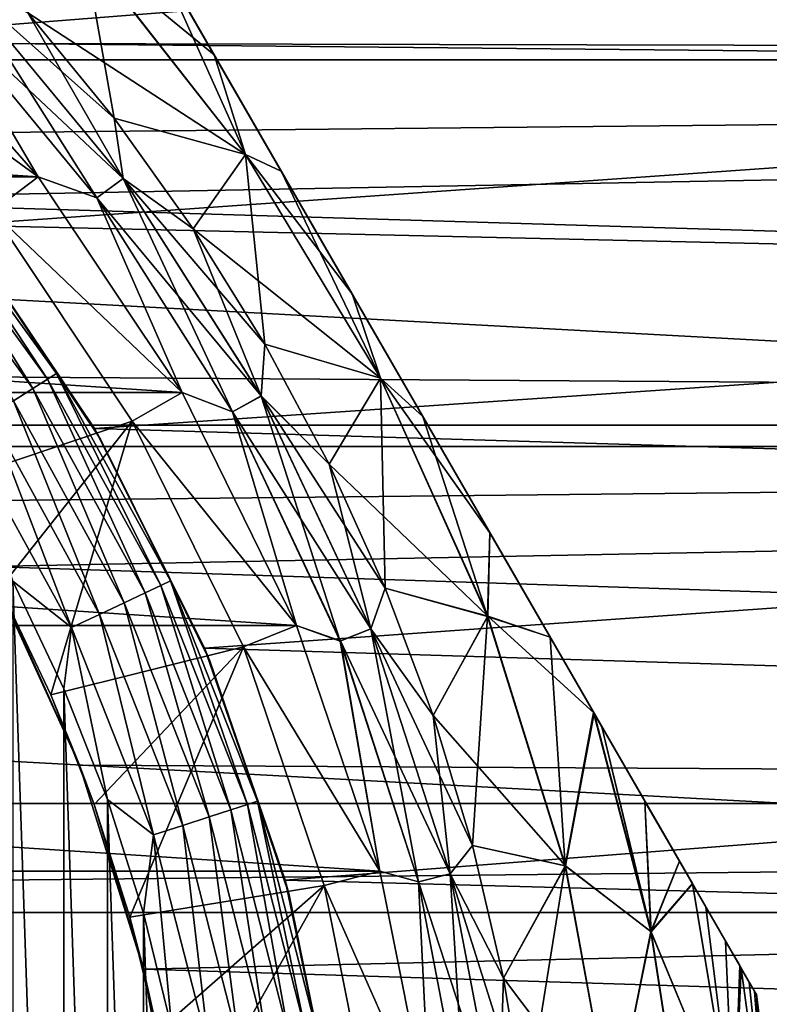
# Model space of a CAD drawing. Header units: millimetres. Extents: x -147 to 182, y -41 to 41.
# Tile 249 of 309: x 87.2 to 92.36, y 2.61 to 9.39. Entities that reach past the tile are written whole.
import ezdxf

# ---------------------------------------------------------------- set-up
doc = ezdxf.new("R2010")
doc.units = ezdxf.units.MM
doc.header["$LTSCALE"] = 51.403556
for name, color, linetype in [('134', 7, 'CONTINUOUS'), ('145', 7, 'CONTINUOUS'), ('2', 7, 'CONTINUOUS'), ('3', 7, 'CONTINUOUS'), ('325', 7, 'CONTINUOUS'), ('326', 7, 'CONTINUOUS'), ('328', 7, 'CONTINUOUS'), ('350', 7, 'CONTINUOUS'), ('355', 7, 'CONTINUOUS'), ('52', 7, 'CONTINUOUS'), ('53', 7, 'CONTINUOUS'), ('59', 7, 'CONTINUOUS'), ('60', 7, 'CONTINUOUS'), ('61', 7, 'CONTINUOUS'), ('62', 7, 'CONTINUOUS'), ('66', 7, 'CONTINUOUS'), ('69', 7, 'CONTINUOUS'), ('71', 7, 'CONTINUOUS')]:
    doc.layers.add(name, color=color, linetype=linetype)

msp = doc.modelspace()

# ---------------------------------------------------------------- linework, layer by layer
at = {"layer": '134', "color": 7, "linetype": 'CONTINUOUS'}
for points in [[(92.4435, 1.3438, -46.5), (92.2743, 2.6782, -46.5), (92.4435, 1.3438, -36.5), (92.4435, 1.3438, -46.5)], [(92.2743, 2.6782, -46.5), (92.2743, 2.6782, -36.5), (92.4435, 1.3438, -36.5), (92.2743, 2.6782, -46.5)]]:
    msp.add_3dface(points, dxfattribs=at)
at = {"layer": '145', "color": 7, "linetype": 'CONTINUOUS'}
for points in [[(86.9869, 5.6246, -22.3017), (87.6127, 4.2564, -22.6027), (87.0659, 5.4747, -26.5), (86.9869, 5.6246, -22.3017)], [(87.6127, 4.2564, -22.6027), (87.4148, 4.7411, -26.5), (87.0659, 5.4747, -26.5), (87.6127, 4.2564, -22.6027)], [(87.6127, 4.2564, -22.6027), (87.7129, 3.985, -26.5), (87.4148, 4.7411, -26.5), (87.6127, 4.2564, -22.6027)], [(87.6127, 4.2564, -22.6027), (88.0531, 2.8524, -22.8224), (87.7129, 3.985, -26.5), (87.6127, 4.2564, -22.6027)], [(88.0531, 2.8524, -22.8224), (87.9587, 3.2107, -26.5), (87.7129, 3.985, -26.5), (88.0531, 2.8524, -22.8224)], [(88.0531, 2.8524, -22.8224), (88.1511, 2.4211, -26.5), (87.9587, 3.2107, -26.5), (88.0531, 2.8524, -22.8224)], [(88.0531, 2.8524, -22.8224), (88.3136, 1.4315, -22.9554), (88.1511, 2.4211, -26.5), (88.0531, 2.8524, -22.8224)]]:
    msp.add_3dface(points, dxfattribs=at)
at = {"layer": '2', "color": 7, "linetype": 'CONTINUOUS'}
for points in [[(-112.7, 11.5, 19.9186), (-112.7, 9.1098, 21.119), (136.7, 11.5, 19.9186), (-112.7, 11.5, 19.9186)], [(136.7, 11.5, 19.9186), (-112.7, 9.1098, 21.119), (136.7, 9.1098, 21.119), (136.7, 11.5, 19.9186)], [(-112.7, 9.1098, 21.119), (-112.7, 6.5965, 22.0338), (136.7, 9.1098, 21.119), (-112.7, 9.1098, 21.119)], [(136.7, 9.1098, 21.119), (-112.7, 6.5965, 22.0338), (136.7, 6.5965, 22.0338), (136.7, 9.1098, 21.119)], [(-112.7, 6.5965, 22.0338), (-112.7, 3.9939, 22.6506), (136.7, 6.5965, 22.0338), (-112.7, 6.5965, 22.0338)], [(136.7, 6.5965, 22.0338), (-112.7, 3.9939, 22.6506), (136.7, 3.9939, 22.6506), (136.7, 6.5965, 22.0338)], [(-112.7, 3.9939, 22.6506), (-112.7, 1.3373, 22.9611), (136.7, 3.9939, 22.6506), (-112.7, 3.9939, 22.6506)], [(136.7, 3.9939, 22.6506), (-112.7, 1.3373, 22.9611), (136.7, 1.3373, 22.9611), (136.7, 3.9939, 22.6506)]]:
    msp.add_3dface(points, dxfattribs=at)
at = {"layer": '3', "color": 7, "linetype": 'CONTINUOUS'}
for points in [[(136.7, 11.5, -19.9186), (136.7, 9.1098, -21.119), (79.9851, 11.3782, -19.9884), (136.7, 11.5, -19.9186)], [(79.9851, 11.3782, -19.9884), (136.7, 9.1098, -21.119), (81.3736, 10.8563, -20.2766), (79.9851, 11.3782, -19.9884)], [(81.3736, 10.8563, -20.2766), (136.7, 9.1098, -21.119), (82.7295, 10.1392, -20.6445), (81.3736, 10.8563, -20.2766)], [(82.7295, 10.1392, -20.6445), (136.7, 9.1098, -21.119), (84.0117, 9.2296, -21.0669), (82.7295, 10.1392, -20.6445)], [(84.0117, 9.2296, -21.0669), (136.7, 9.1098, -21.119), (85.1721, 8.1489, -21.508), (84.0117, 9.2296, -21.0669)], [(136.7, 9.1098, -21.119), (136.7, 6.5965, -22.0338), (85.1721, 8.1489, -21.508), (136.7, 9.1098, -21.119)], [(85.1721, 8.1489, -21.508), (136.7, 6.5965, -22.0338), (86.1713, 6.9336, -21.93), (85.1721, 8.1489, -21.508)], [(86.1713, 6.9336, -21.93), (136.7, 6.5965, -22.0338), (86.9869, 5.6246, -22.3017), (86.1713, 6.9336, -21.93)], [(136.7, 6.5965, -22.0338), (136.7, 3.9939, -22.6506), (86.9869, 5.6246, -22.3017), (136.7, 6.5965, -22.0338)], [(86.9869, 5.6246, -22.3017), (136.7, 3.9939, -22.6506), (87.6127, 4.2564, -22.6027), (86.9869, 5.6246, -22.3017)], [(87.6127, 4.2564, -22.6027), (136.7, 3.9939, -22.6506), (88.0531, 2.8524, -22.8224), (87.6127, 4.2564, -22.6027)], [(136.7, 3.9939, -22.6506), (136.7, 1.3373, -22.9611), (88.0531, 2.8524, -22.8224), (136.7, 3.9939, -22.6506)], [(88.0531, 2.8524, -22.8224), (136.7, 1.3373, -22.9611), (88.3136, 1.4315, -22.9554), (88.0531, 2.8524, -22.8224)]]:
    msp.add_3dface(points, dxfattribs=at)
at = {"layer": '325', "color": 7, "linetype": 'CONTINUOUS'}
for points in [[(87.5059, 4.7823, -51.1), (87.1537, 5.5225, -51.1), (87.5059, -4.7823, -51.1), (87.5059, 4.7823, -51.1)], [(87.5059, -4.7823, -51.1), (87.1537, 5.5225, -51.1), (87.1537, -5.5225, -51.1), (87.5059, -4.7823, -51.1)], [(87.8067, 4.0198, -51.1), (87.5059, 4.7823, -51.1), (87.8067, -4.0198, -51.1), (87.8067, 4.0198, -51.1)], [(87.8067, -4.0198, -51.1), (87.5059, 4.7823, -51.1), (87.5059, -4.7823, -51.1), (87.8067, -4.0198, -51.1)], [(88.0547, 3.2386, -51.1), (87.8067, 4.0198, -51.1), (88.0547, -3.2386, -51.1), (88.0547, 3.2386, -51.1)], [(88.0547, -3.2386, -51.1), (87.8067, 4.0198, -51.1), (87.8067, -4.0198, -51.1), (88.0547, -3.2386, -51.1)], [(88.2488, 2.4423, -51.1), (88.0547, 3.2386, -51.1), (88.2488, -2.4423, -51.1), (88.2488, 2.4423, -51.1)], [(88.2488, -2.4423, -51.1), (88.0547, 3.2386, -51.1), (88.0547, -3.2386, -51.1), (88.2488, -2.4423, -51.1)]]:
    msp.add_3dface(points, dxfattribs=at)
at = {"layer": '326', "color": 7, "linetype": 'CONTINUOUS'}
for points in [[(48.0704, 9.5791, -81.1), (105.7986, 6.449, -81.1), (47.2014, 6.449, -81.1), (48.0704, 9.5791, -81.1)], [(104.9296, 9.5791, -81.1), (105.7986, 6.449, -81.1), (48.0704, 9.5791, -81.1), (104.9296, 9.5791, -81.1)], [(47.2014, 6.449, -81.1), (106.3241, 3.2436, -81.1), (46.6759, 3.2436, -81.1), (47.2014, 6.449, -81.1)], [(105.7986, 6.449, -81.1), (106.3241, 3.2436, -81.1), (47.2014, 6.449, -81.1), (105.7986, 6.449, -81.1)], [(106.5, 0, -81.1), (46.5, 0, -81.1), (46.6759, 3.2436, -81.1), (106.5, 0, -81.1)], [(106.3241, 3.2436, -81.1), (106.5, 0, -81.1), (46.6759, 3.2436, -81.1), (106.3241, 3.2436, -81.1)]]:
    msp.add_3dface(points, dxfattribs=at)
at = {"layer": '328', "color": 7, "linetype": 'CONTINUOUS'}
for points in [[(87.3926, 6.9126, -51.6659), (86.4974, 8.2705, -51.8775), (86.4403, 8.2233, -51.6659), (87.3926, 6.9126, -51.6659)], [(87.4551, 6.9523, -51.8775), (86.8136, 7.9139, -52.1), (86.4974, 8.2705, -51.8775), (87.4551, 6.9523, -51.8775)], [(87.4551, 6.9523, -51.8775), (86.4974, 8.2705, -51.8775), (87.3926, 6.9126, -51.6659), (87.4551, 6.9523, -51.8775)], [(87.2918, 6.8487, -51.4762), (86.4403, 8.2233, -51.6659), (86.3484, 8.1473, -51.4762), (87.2918, 6.8487, -51.4762)], [(87.3926, 6.9126, -51.6659), (86.4403, 8.2233, -51.6659), (87.2918, 6.8487, -51.4762), (87.3926, 6.9126, -51.6659)], [(87.2918, 6.8487, -51.4762), (86.3484, 8.1473, -51.4762), (87.1579, 6.7637, -51.3177), (87.2918, 6.8487, -51.4762)], [(87.7583, 6.5, -52.1), (86.8136, 7.9139, -52.1), (87.4551, 6.9523, -51.8775), (87.7583, 6.5, -52.1)], [(88.0651, 5.4421, -51.4762), (87.3926, 6.9126, -51.6659), (87.2918, 6.8487, -51.4762), (88.0651, 5.4421, -51.4762)], [(88.1731, 5.4929, -51.6659), (87.4551, 6.9523, -51.8775), (87.3926, 6.9126, -51.6659), (88.1731, 5.4929, -51.6659)], [(88.1731, 5.4929, -51.6659), (87.3926, 6.9126, -51.6659), (88.0651, 5.4421, -51.4762), (88.1731, 5.4929, -51.6659)], [(88.2401, 5.5245, -51.8775), (87.7583, 6.5, -52.1), (87.4551, 6.9523, -51.8775), (88.2401, 5.5245, -51.8775)], [(88.2401, 5.5245, -51.8775), (87.4551, 6.9523, -51.8775), (88.1731, 5.4929, -51.6659), (88.2401, 5.5245, -51.8775)], [(87.9216, 5.3746, -51.3177), (87.2918, 6.8487, -51.4762), (87.1579, 6.7637, -51.3177), (87.9216, 5.3746, -51.3177)], [(88.0651, 5.4421, -51.4762), (87.2918, 6.8487, -51.4762), (87.9216, 5.3746, -51.3177), (88.0651, 5.4421, -51.4762)], [(87.7498, 5.2937, -51.1986), (87.1579, 6.7637, -51.3177), (86.9976, 6.662, -51.1986), (87.7498, 5.2937, -51.1986)], [(87.9216, 5.3746, -51.3177), (87.1579, 6.7637, -51.3177), (87.7498, 5.2937, -51.1986), (87.9216, 5.3746, -51.3177)], [(87.5583, 5.2036, -51.1248), (86.9976, 6.662, -51.1986), (86.8189, 6.5486, -51.1248), (87.5583, 5.2036, -51.1248)], [(87.7498, 5.2937, -51.1986), (86.9976, 6.662, -51.1986), (87.5583, 5.2036, -51.1248), (87.7498, 5.2937, -51.1986)], [(87.1537, 5.5225, -51.1), (87.5583, 5.2036, -51.1248), (86.8189, 6.5486, -51.1248), (87.1537, 5.5225, -51.1)], [(88.5104, 4.9749, -52.1), (87.7583, 6.5, -52.1), (88.2401, 5.5245, -51.8775), (88.5104, 4.9749, -52.1)], [(87.1537, 5.5225, -51.1), (87.5059, 4.7823, -51.1), (87.5583, 5.2036, -51.1248), (87.1537, 5.5225, -51.1)], [(88.656, 3.9497, -51.4762), (88.1731, 5.4929, -51.6659), (88.0651, 5.4421, -51.4762), (88.656, 3.9497, -51.4762)], [(88.7695, 3.9866, -51.6659), (88.2401, 5.5245, -51.8775), (88.1731, 5.4929, -51.6659), (88.7695, 3.9866, -51.6659)], [(88.7695, 3.9866, -51.6659), (88.1731, 5.4929, -51.6659), (88.656, 3.9497, -51.4762), (88.7695, 3.9866, -51.6659)], [(88.8399, 4.0095, -51.8775), (88.5104, 4.9749, -52.1), (88.2401, 5.5245, -51.8775), (88.8399, 4.0095, -51.8775)], [(88.8399, 4.0095, -51.8775), (88.2401, 5.5245, -51.8775), (88.7695, 3.9866, -51.6659), (88.8399, 4.0095, -51.8775)], [(88.5052, 3.9007, -51.3177), (88.0651, 5.4421, -51.4762), (87.9216, 5.3746, -51.3177), (88.5052, 3.9007, -51.3177)], [(88.656, 3.9497, -51.4762), (88.0651, 5.4421, -51.4762), (88.5052, 3.9007, -51.3177), (88.656, 3.9497, -51.4762)], [(88.3246, 3.842, -51.1986), (87.9216, 5.3746, -51.3177), (87.7498, 5.2937, -51.1986), (88.3246, 3.842, -51.1986)], [(88.5052, 3.9007, -51.3177), (87.9216, 5.3746, -51.3177), (88.3246, 3.842, -51.1986), (88.5052, 3.9007, -51.3177)], [(88.1233, 3.7766, -51.1248), (87.7498, 5.2937, -51.1986), (87.5583, 5.2036, -51.1248), (88.1233, 3.7766, -51.1248)], [(88.3246, 3.842, -51.1986), (87.7498, 5.2937, -51.1986), (88.1233, 3.7766, -51.1248), (88.3246, 3.842, -51.1986)], [(87.5059, 4.7823, -51.1), (87.8067, 4.0198, -51.1), (87.5583, 5.2036, -51.1248), (87.5059, 4.7823, -51.1)], [(87.8067, 4.0198, -51.1), (88.1233, 3.7766, -51.1248), (87.5583, 5.2036, -51.1248), (87.8067, 4.0198, -51.1)], [(89.057, 3.3646, -52.1), (88.5104, 4.9749, -52.1), (88.8399, 4.0095, -51.8775), (89.057, 3.3646, -52.1)], [(87.8067, 4.0198, -51.1), (88.0547, 3.2386, -51.1), (88.1233, 3.7766, -51.1248), (87.8067, 4.0198, -51.1)], [(89.1724, 2.4174, -51.6659), (88.8399, 4.0095, -51.8775), (88.7695, 3.9866, -51.6659), (89.1724, 2.4174, -51.6659)], [(89.2451, 2.4313, -51.8775), (89.057, 3.3646, -52.1), (88.8399, 4.0095, -51.8775), (89.2451, 2.4313, -51.8775)], [(89.2451, 2.4313, -51.8775), (88.8399, 4.0095, -51.8775), (89.1724, 2.4174, -51.6659), (89.2451, 2.4313, -51.8775)], [(88.8994, 2.3653, -51.3177), (88.656, 3.9497, -51.4762), (88.5052, 3.9007, -51.3177), (88.8994, 2.3653, -51.3177)], [(89.0552, 2.395, -51.4762), (88.7695, 3.9866, -51.6659), (88.656, 3.9497, -51.4762), (89.0552, 2.395, -51.4762)], [(89.0552, 2.395, -51.4762), (88.656, 3.9497, -51.4762), (88.8994, 2.3653, -51.3177), (89.0552, 2.395, -51.4762)], [(89.1724, 2.4174, -51.6659), (88.7695, 3.9866, -51.6659), (89.0552, 2.395, -51.4762), (89.1724, 2.4174, -51.6659)], [(88.7129, 2.3297, -51.1986), (88.5052, 3.9007, -51.3177), (88.3246, 3.842, -51.1986), (88.7129, 2.3297, -51.1986)], [(88.8994, 2.3653, -51.3177), (88.5052, 3.9007, -51.3177), (88.7129, 2.3297, -51.1986), (88.8994, 2.3653, -51.3177)], [(88.505, 2.2901, -51.1248), (88.3246, 3.842, -51.1986), (88.1233, 3.7766, -51.1248), (88.505, 2.2901, -51.1248)], [(88.7129, 2.3297, -51.1986), (88.3246, 3.842, -51.1986), (88.505, 2.2901, -51.1248), (88.7129, 2.3297, -51.1986)], [(88.0547, 3.2386, -51.1), (88.2488, 2.4423, -51.1), (88.1233, 3.7766, -51.1248), (88.0547, 3.2386, -51.1)], [(88.2488, 2.4423, -51.1), (88.505, 2.2901, -51.1248), (88.1233, 3.7766, -51.1248), (88.2488, 2.4423, -51.1)], [(89.3888, 1.6968, -52.1), (89.057, 3.3646, -52.1), (89.2451, 2.4313, -51.8775), (89.3888, 1.6968, -52.1)]]:
    msp.add_3dface(points, dxfattribs=at)
at = {"layer": '350', "color": 7, "linetype": 'CONTINUOUS'}
for points in [[(85.6476, 9.2369, -70.1), (101.9105, 10.5147, -70.1), (84.3721, 10.3456, -70.1), (85.6476, 9.2369, -70.1)], [(102.46, 9.0734, -70.1), (101.9105, 10.5147, -70.1), (85.6476, 9.2369, -70.1), (102.46, 9.0734, -70.1)], [(86.7686, 7.9722, -70.1), (102.46, 9.0734, -70.1), (85.6476, 9.2369, -70.1), (86.7686, 7.9722, -70.1)], [(102.928, 7.6033, -70.1), (102.46, 9.0734, -70.1), (86.7686, 7.9722, -70.1), (102.928, 7.6033, -70.1)], [(87.716, 6.5728, -70.1), (102.928, 7.6033, -70.1), (86.7686, 7.9722, -70.1), (87.716, 6.5728, -70.1)], [(103.313, 6.1083, -70.1), (102.928, 7.6033, -70.1), (87.716, 6.5728, -70.1), (103.313, 6.1083, -70.1)], [(88.4739, 5.0622, -70.1), (103.313, 6.1083, -70.1), (87.716, 6.5728, -70.1), (88.4739, 5.0622, -70.1)], [(103.6135, 4.5942, -70.1), (103.313, 6.1083, -70.1), (88.4739, 5.0622, -70.1), (103.6135, 4.5942, -70.1)], [(89.0294, 3.4662, -70.1), (103.6135, 4.5942, -70.1), (88.4739, 5.0622, -70.1), (89.0294, 3.4662, -70.1)], [(103.8284, 3.0672, -70.1), (103.6135, 4.5942, -70.1), (89.0294, 3.4662, -70.1), (103.8284, 3.0672, -70.1)], [(89.3732, 1.8116, -70.1), (103.8284, 3.0672, -70.1), (89.0294, 3.4662, -70.1), (89.3732, 1.8116, -70.1)], [(103.9572, 1.5336, -70.1), (103.8284, 3.0672, -70.1), (89.3732, 1.8116, -70.1), (103.9572, 1.5336, -70.1)]]:
    msp.add_3dface(points, dxfattribs=at)
at = {"layer": '355', "color": 7, "linetype": 'CONTINUOUS'}
for points in [[(86.8136, 7.9139, -52.1), (87.716, 6.5728, -70.1), (86.7686, 7.9722, -70.1), (86.8136, 7.9139, -52.1)], [(86.8136, 7.9139, -52.1), (87.7583, 6.5, -52.1), (87.716, 6.5728, -70.1), (86.8136, 7.9139, -52.1)], [(87.7583, 6.5, -52.1), (88.4739, 5.0622, -70.1), (87.716, 6.5728, -70.1), (87.7583, 6.5, -52.1)], [(87.7583, 6.5, -52.1), (88.5104, 4.9749, -52.1), (88.4739, 5.0622, -70.1), (87.7583, 6.5, -52.1)], [(88.5104, 4.9749, -52.1), (89.0294, 3.4662, -70.1), (88.4739, 5.0622, -70.1), (88.5104, 4.9749, -52.1)], [(88.5104, 4.9749, -52.1), (89.057, 3.3646, -52.1), (89.0294, 3.4662, -70.1), (88.5104, 4.9749, -52.1)], [(89.057, 3.3646, -52.1), (89.3732, 1.8116, -70.1), (89.0294, 3.4662, -70.1), (89.057, 3.3646, -52.1)], [(89.057, 3.3646, -52.1), (89.3888, 1.6968, -52.1), (89.3732, 1.8116, -70.1), (89.057, 3.3646, -52.1)]]:
    msp.add_3dface(points, dxfattribs=at)
at = {"layer": '52', "color": 7, "linetype": 'CONTINUOUS'}
for points in [[(66.8494, 9.6474, -50.5), (87.3276, 8.3048, -50.5), (65.6724, 8.3048, -50.5), (66.8494, 9.6474, -50.5)], [(86.1506, 9.6474, -50.5), (87.3276, 8.3048, -50.5), (66.8494, 9.6474, -50.5), (86.1506, 9.6474, -50.5)], [(65.6724, 8.3048, -50.5), (88.3191, 6.8202, -50.5), (64.6809, 6.8202, -50.5), (65.6724, 8.3048, -50.5)], [(87.3276, 8.3048, -50.5), (88.3191, 6.8202, -50.5), (65.6724, 8.3048, -50.5), (87.3276, 8.3048, -50.5)], [(64.6809, 6.8202, -50.5), (89.1084, 5.2187, -50.5), (63.8916, 5.2187, -50.5), (64.6809, 6.8202, -50.5)], [(88.3191, 6.8202, -50.5), (89.1084, 5.2187, -50.5), (64.6809, 6.8202, -50.5), (88.3191, 6.8202, -50.5)], [(63.8916, 5.2187, -50.5), (89.6817, 3.5282, -50.5), (63.3183, 3.5282, -50.5), (63.8916, 5.2187, -50.5)], [(89.1084, 5.2187, -50.5), (89.6817, 3.5282, -50.5), (63.8916, 5.2187, -50.5), (89.1084, 5.2187, -50.5)], [(63.3183, 3.5282, -50.5), (90.0296, 1.7767, -50.5), (62.9704, 1.7767, -50.5), (63.3183, 3.5282, -50.5)], [(89.6817, 3.5282, -50.5), (90.0296, 1.7767, -50.5), (63.3183, 3.5282, -50.5), (89.6817, 3.5282, -50.5)]]:
    msp.add_3dface(points, dxfattribs=at)
at = {"layer": '53', "color": 7, "linetype": 'CONTINUOUS'}
for points in [[(87.3276, 8.3048, -32.5), (86.1506, 9.6474, -32.5), (85.8691, 9.3692, -32.5), (87.3276, 8.3048, -32.5)], [(87.0119, 8.0661, -32.5), (87.3276, 8.3048, -32.5), (85.8691, 9.3692, -32.5), (87.0119, 8.0661, -32.5)], [(88.3191, 6.8202, -32.5), (87.3276, 8.3048, -32.5), (87.0119, 8.0661, -32.5), (88.3191, 6.8202, -32.5)], [(87.9748, 6.625, -32.5), (88.3191, 6.8202, -32.5), (87.0119, 8.0661, -32.5), (87.9748, 6.625, -32.5)], [(89.1084, 5.2187, -32.5), (88.3191, 6.8202, -32.5), (87.9748, 6.625, -32.5), (89.1084, 5.2187, -32.5)], [(88.7414, 5.0706, -32.5), (89.1084, 5.2187, -32.5), (87.9748, 6.625, -32.5), (88.7414, 5.0706, -32.5)], [(89.6817, 3.5282, -32.5), (89.1084, 5.2187, -32.5), (88.7414, 5.0706, -32.5), (89.6817, 3.5282, -32.5)], [(89.2985, 3.4293, -32.5), (89.6817, 3.5282, -32.5), (88.7414, 5.0706, -32.5), (89.2985, 3.4293, -32.5)], [(90.0296, 1.7767, -32.5), (89.6817, 3.5282, -32.5), (89.2985, 3.4293, -32.5), (90.0296, 1.7767, -32.5)], [(89.6366, 1.7295, -32.5), (90.0296, 1.7767, -32.5), (89.2985, 3.4293, -32.5), (89.6366, 1.7295, -32.5)]]:
    msp.add_3dface(points, dxfattribs=at)
at = {"layer": '59', "color": 7, "linetype": 'CONTINUOUS'}
for points in [[(87.6474, 9.8757, -49.6379), (88.7565, 8.46, -49.6379), (87.2567, 9.4334, -50.25), (87.6474, 9.8757, -49.6379)], [(88.7565, 8.46, -49.6379), (87.6474, 9.8757, -49.6379), (88.5411, 9.1442, -49.3334), (88.7565, 8.46, -49.6379)], [(88.5411, 9.1442, -49.3334), (87.6474, 9.8757, -49.6379), (88.1265, 9.8623, -49.1403), (88.5411, 9.1442, -49.3334)], [(87.2567, 9.4334, -50.25), (88.7565, 8.46, -49.6379), (87.8507, 8.7097, -50.25), (87.2567, 9.4334, -50.25)], [(89.0025, 8.345, -49.4573), (88.7565, 8.46, -49.6379), (88.5411, 9.1442, -49.3334), (89.0025, 8.345, -49.4573)], [(87.8507, 8.7097, -50.25), (88.7565, 8.46, -49.6379), (88.396, 7.9486, -50.25), (87.8507, 8.7097, -50.25)], [(88.7565, 8.46, -49.6379), (89.6869, 6.921, -49.6379), (88.396, 7.9486, -50.25), (88.7565, 8.46, -49.6379)], [(89.6869, 6.921, -49.6379), (88.7565, 8.46, -49.6379), (89.4904, 7.5, -49.5), (89.6869, 6.921, -49.6379)], [(89.4904, 7.5, -49.5), (88.7565, 8.46, -49.6379), (89.0025, 8.345, -49.4573), (89.4904, 7.5, -49.5)], [(88.396, 7.9486, -50.25), (89.6869, 6.921, -49.6379), (88.8904, 7.1536, -50.25), (88.396, 7.9486, -50.25)], [(89.9783, 6.655, -49.4573), (89.6869, 6.921, -49.6379), (89.4904, 7.5, -49.5), (89.9783, 6.655, -49.4573)], [(88.8904, 7.1536, -50.25), (89.6869, 6.921, -49.6379), (89.3317, 6.3279, -50.25), (88.8904, 7.1536, -50.25)], [(89.6869, 6.921, -49.6379), (90.4249, 5.281, -49.6379), (89.3317, 6.3279, -50.25), (89.6869, 6.921, -49.6379)], [(90.4249, 5.281, -49.6379), (89.6869, 6.921, -49.6379), (90.4396, 5.8558, -49.3334), (90.4249, 5.281, -49.6379)], [(90.4396, 5.8558, -49.3334), (89.6869, 6.921, -49.6379), (89.9783, 6.655, -49.4573), (90.4396, 5.8558, -49.3334)], [(89.3317, 6.3279, -50.25), (90.4249, 5.281, -49.6379), (89.7181, 5.4751, -50.25), (89.3317, 6.3279, -50.25)], [(90.8543, 5.1377, -49.1403), (90.4249, 5.281, -49.6379), (90.4396, 5.8558, -49.3334), (90.8543, 5.1377, -49.1403)], [(89.7181, 5.4751, -50.25), (90.4249, 5.281, -49.6379), (90.0479, 4.5989, -50.25), (89.7181, 5.4751, -50.25)], [(90.4249, 5.281, -49.6379), (90.96, 3.5641, -49.6379), (90.0479, 4.5989, -50.25), (90.4249, 5.281, -49.6379)], [(90.96, 3.5641, -49.6379), (90.4249, 5.281, -49.6379), (91.1564, 4.6144, -48.9375), (90.96, 3.5641, -49.6379)], [(91.1564, 4.6144, -48.9375), (90.4249, 5.281, -49.6379), (90.8543, 5.1377, -49.1403), (91.1564, 4.6144, -48.9375)], [(91.5491, 3.1092, -48.9351), (90.96, 3.5641, -49.6379), (91.1564, 4.6144, -48.9375), (91.5491, 3.1092, -48.9351)], [(91.5491, 3.1092, -48.9351), (91.1564, 4.6144, -48.9375), (91.211, 4.5198, -48.8939), (91.5491, 3.1092, -48.9351)], [(90.0479, 4.5989, -50.25), (90.96, 3.5641, -49.6379), (90.3197, 3.703, -50.25), (90.0479, 4.5989, -50.25)], [(91.5071, 4.0069, -48.6103), (91.5491, 3.1092, -48.9351), (91.211, 4.5198, -48.8939), (91.5071, 4.0069, -48.6103)], [(91.7438, 3.597, -48.3061), (91.5491, 3.1092, -48.9351), (91.5071, 4.0069, -48.6103), (91.7438, 3.597, -48.3061)], [(90.3197, 3.703, -50.25), (90.96, 3.5641, -49.6379), (90.5323, 2.7912, -50.25), (90.3197, 3.703, -50.25)], [(91.835, 3.439, -48.1615), (91.5491, 3.1092, -48.9351), (91.7438, 3.597, -48.3061), (91.835, 3.439, -48.1615)], [(90.96, 3.5641, -49.6379), (91.2841, 1.7951, -49.6379), (90.5323, 2.7912, -50.25), (90.96, 3.5641, -49.6379)], [(91.2841, 1.7951, -49.6379), (90.96, 3.5641, -49.6379), (91.5491, 3.1092, -48.9351), (91.2841, 1.7951, -49.6379)], [(91.5491, 3.1092, -48.9351), (91.835, 3.439, -48.1615), (92.1194, 1.7363, -48.1622), (91.5491, 3.1092, -48.9351)], [(91.835, 3.439, -48.1615), (91.9259, 3.2815, -47.9955), (92.1194, 1.7363, -48.1622), (91.835, 3.439, -48.1615)], [(91.9259, 3.2815, -47.9955), (92.0617, 3.0464, -47.687), (92.1194, 1.7363, -48.1622), (91.9259, 3.2815, -47.9955)], [(91.7873, 1.5627, -48.9351), (91.2841, 1.7951, -49.6379), (91.5491, 3.1092, -48.9351), (91.7873, 1.5627, -48.9351)], [(91.7873, 1.5627, -48.9351), (91.5491, 3.1092, -48.9351), (92.1194, 1.7363, -48.1622), (91.7873, 1.5627, -48.9351)], [(92.0617, 3.0464, -47.687), (92.1591, 2.8776, -47.3835), (92.1194, 1.7363, -48.1622), (92.0617, 3.0464, -47.687)], [(92.1591, 2.8776, -47.3835), (92.1702, 2.8584, -47.3411), (92.1194, 1.7363, -48.1622), (92.1591, 2.8776, -47.3835)], [(92.1702, 2.8584, -47.3411), (92.3637, 1.4368, -47.3415), (92.1194, 1.7363, -48.1622), (92.1702, 2.8584, -47.3411)], [(92.1702, 2.8584, -47.3411), (92.2245, 2.7644, -47.0851), (92.3637, 1.4368, -47.3415), (92.1702, 2.8584, -47.3411)], [(90.5323, 2.7912, -50.25), (91.2841, 1.7951, -49.6379), (90.6848, 1.8675, -50.25), (90.5323, 2.7912, -50.25)], [(92.2245, 2.7644, -47.0851), (92.262, 2.6994, -46.7916), (92.3637, 1.4368, -47.3415), (92.2245, 2.7644, -47.0851)], [(92.262, 2.6994, -46.7916), (92.2743, 2.6782, -46.5), (92.3637, 1.4368, -47.3415), (92.262, 2.6994, -46.7916)], [(92.2743, 2.6782, -46.5), (92.4435, 1.3438, -46.5), (92.3637, 1.4368, -47.3415), (92.2743, 2.6782, -46.5)]]:
    msp.add_3dface(points, dxfattribs=at)
at = {"layer": '60', "color": 7, "linetype": 'CONTINUOUS'}
for points in [[(87.3276, 8.3048, -50.5), (86.1506, 9.6474, -50.5), (86.6212, 9.5045, -50.4711), (87.3276, 8.3048, -50.5)], [(86.7853, 9.6585, -50.386), (87.9147, 8.2933, -50.386), (86.6212, 9.5045, -50.4711), (86.7853, 9.6585, -50.386)], [(87.2567, 9.4334, -50.25), (87.8507, 8.7097, -50.25), (86.7853, 9.6585, -50.386), (87.2567, 9.4334, -50.25)], [(86.7853, 9.6585, -50.386), (87.8507, 8.7097, -50.25), (87.9147, 8.2933, -50.386), (86.7853, 9.6585, -50.386)], [(87.3276, 8.3048, -50.5), (86.6212, 9.5045, -50.4711), (87.7327, 8.161, -50.4711), (87.3276, 8.3048, -50.5)], [(86.6212, 9.5045, -50.4711), (87.9147, 8.2933, -50.386), (87.7327, 8.161, -50.4711), (86.6212, 9.5045, -50.4711)], [(87.8507, 8.7097, -50.25), (88.396, 7.9486, -50.25), (87.9147, 8.2933, -50.386), (87.8507, 8.7097, -50.25)], [(88.3191, 6.8202, -50.5), (87.3276, 8.3048, -50.5), (87.7327, 8.161, -50.4711), (88.3191, 6.8202, -50.5)], [(87.9147, 8.2933, -50.386), (88.8641, 6.7972, -50.386), (87.7327, 8.161, -50.4711), (87.9147, 8.2933, -50.386)], [(88.396, 7.9486, -50.25), (88.8904, 7.1536, -50.25), (87.9147, 8.2933, -50.386), (88.396, 7.9486, -50.25)], [(87.9147, 8.2933, -50.386), (88.8904, 7.1536, -50.25), (88.8641, 6.7972, -50.386), (87.9147, 8.2933, -50.386)], [(88.3191, 6.8202, -50.5), (87.7327, 8.161, -50.4711), (88.6669, 6.6888, -50.4711), (88.3191, 6.8202, -50.5)], [(87.7327, 8.161, -50.4711), (88.8641, 6.7972, -50.386), (88.6669, 6.6888, -50.4711), (87.7327, 8.161, -50.4711)], [(88.8904, 7.1536, -50.25), (89.3317, 6.3279, -50.25), (88.8641, 6.7972, -50.386), (88.8904, 7.1536, -50.25)], [(89.1084, 5.2187, -50.5), (88.3191, 6.8202, -50.5), (88.6669, 6.6888, -50.4711), (89.1084, 5.2187, -50.5)], [(88.8641, 6.7972, -50.386), (89.6186, 5.194, -50.386), (88.6669, 6.6888, -50.4711), (88.8641, 6.7972, -50.386)], [(89.3317, 6.3279, -50.25), (89.7181, 5.4751, -50.25), (88.8641, 6.7972, -50.386), (89.3317, 6.3279, -50.25)], [(88.8641, 6.7972, -50.386), (89.7181, 5.4751, -50.25), (89.6186, 5.194, -50.386), (88.8641, 6.7972, -50.386)], [(89.1084, 5.2187, -50.5), (88.6669, 6.6888, -50.4711), (89.4093, 5.1112, -50.4711), (89.1084, 5.2187, -50.5)], [(88.6669, 6.6888, -50.4711), (89.6186, 5.194, -50.386), (89.4093, 5.1112, -50.4711), (88.6669, 6.6888, -50.4711)], [(89.7181, 5.4751, -50.25), (90.0479, 4.5989, -50.25), (89.6186, 5.194, -50.386), (89.7181, 5.4751, -50.25)], [(89.6817, 3.5282, -50.5), (89.1084, 5.2187, -50.5), (89.4093, 5.1112, -50.4711), (89.6817, 3.5282, -50.5)], [(89.6186, 5.194, -50.386), (90.1661, 3.5089, -50.386), (89.4093, 5.1112, -50.4711), (89.6186, 5.194, -50.386)], [(90.0479, 4.5989, -50.25), (90.3197, 3.703, -50.25), (89.6186, 5.194, -50.386), (90.0479, 4.5989, -50.25)], [(89.6186, 5.194, -50.386), (90.3197, 3.703, -50.25), (90.1661, 3.5089, -50.386), (89.6186, 5.194, -50.386)], [(89.6817, 3.5282, -50.5), (89.4093, 5.1112, -50.4711), (89.9481, 3.4529, -50.4711), (89.6817, 3.5282, -50.5)], [(89.4093, 5.1112, -50.4711), (90.1661, 3.5089, -50.386), (89.9481, 3.4529, -50.4711), (89.4093, 5.1112, -50.4711)], [(90.3197, 3.703, -50.25), (90.5323, 2.7912, -50.25), (90.1661, 3.5089, -50.386), (90.3197, 3.703, -50.25)], [(90.0296, 1.7767, -50.5), (89.6817, 3.5282, -50.5), (89.9481, 3.4529, -50.4711), (90.0296, 1.7767, -50.5)], [(90.1661, 3.5089, -50.386), (90.4981, 1.7684, -50.386), (89.9481, 3.4529, -50.4711), (90.1661, 3.5089, -50.386)], [(90.5323, 2.7912, -50.25), (90.6848, 1.8675, -50.25), (90.1661, 3.5089, -50.386), (90.5323, 2.7912, -50.25)], [(90.1661, 3.5089, -50.386), (90.6848, 1.8675, -50.25), (90.4981, 1.7684, -50.386), (90.1661, 3.5089, -50.386)], [(90.0296, 1.7767, -50.5), (89.9481, 3.4529, -50.4711), (90.2749, 1.7402, -50.4711), (90.0296, 1.7767, -50.5)], [(89.9481, 3.4529, -50.4711), (90.4981, 1.7684, -50.386), (90.2749, 1.7402, -50.4711), (89.9481, 3.4529, -50.4711)]]:
    msp.add_3dface(points, dxfattribs=at)
at = {"layer": '61', "color": 7, "linetype": 'CONTINUOUS'}
for points in [[(86.1506, 9.6474, -32.5), (87.3276, 8.3048, -32.5), (86.6211, 9.5043, -32.5288), (86.1506, 9.6474, -32.5)], [(86.6211, 9.5043, -32.5288), (87.7325, 8.1609, -32.5288), (86.7851, 9.6584, -32.6138), (86.6211, 9.5043, -32.5288)], [(86.7851, 9.6584, -32.6138), (87.7325, 8.1609, -32.5288), (87.9145, 8.2931, -32.6138), (86.7851, 9.6584, -32.6138)], [(86.7851, 9.6584, -32.6138), (87.9145, 8.2931, -32.6138), (87.2567, 9.4334, -32.75), (86.7851, 9.6584, -32.6138)], [(86.6211, 9.5043, -32.5288), (87.3276, 8.3048, -32.5), (87.7325, 8.1609, -32.5288), (86.6211, 9.5043, -32.5288)], [(87.2567, 9.4334, -32.75), (87.9145, 8.2931, -32.6138), (87.8507, 8.7097, -32.75), (87.2567, 9.4334, -32.75)], [(87.8507, 8.7097, -32.75), (87.9145, 8.2931, -32.6138), (88.396, 7.9486, -32.75), (87.8507, 8.7097, -32.75)], [(87.3276, 8.3048, -32.5), (88.3191, 6.8202, -32.5), (87.7325, 8.1609, -32.5288), (87.3276, 8.3048, -32.5)], [(87.7325, 8.1609, -32.5288), (88.6667, 6.6887, -32.5288), (87.9145, 8.2931, -32.6138), (87.7325, 8.1609, -32.5288)], [(87.9145, 8.2931, -32.6138), (88.6667, 6.6887, -32.5288), (88.8639, 6.7971, -32.6138), (87.9145, 8.2931, -32.6138)], [(87.9145, 8.2931, -32.6138), (88.8639, 6.7971, -32.6138), (88.396, 7.9486, -32.75), (87.9145, 8.2931, -32.6138)], [(87.7325, 8.1609, -32.5288), (88.3191, 6.8202, -32.5), (88.6667, 6.6887, -32.5288), (87.7325, 8.1609, -32.5288)], [(88.396, 7.9486, -32.75), (88.8639, 6.7971, -32.6138), (88.8904, 7.1536, -32.75), (88.396, 7.9486, -32.75)], [(88.8904, 7.1536, -32.75), (88.8639, 6.7971, -32.6138), (89.3317, 6.3279, -32.75), (88.8904, 7.1536, -32.75)], [(88.3191, 6.8202, -32.5), (89.1084, 5.2187, -32.5), (88.6667, 6.6887, -32.5288), (88.3191, 6.8202, -32.5)], [(88.6667, 6.6887, -32.5288), (89.4091, 5.1111, -32.5288), (88.8639, 6.7971, -32.6138), (88.6667, 6.6887, -32.5288)], [(88.8639, 6.7971, -32.6138), (89.4091, 5.1111, -32.5288), (89.6184, 5.1939, -32.6138), (88.8639, 6.7971, -32.6138)], [(88.8639, 6.7971, -32.6138), (89.6184, 5.1939, -32.6138), (89.3317, 6.3279, -32.75), (88.8639, 6.7971, -32.6138)], [(88.6667, 6.6887, -32.5288), (89.1084, 5.2187, -32.5), (89.4091, 5.1111, -32.5288), (88.6667, 6.6887, -32.5288)], [(89.3317, 6.3279, -32.75), (89.6184, 5.1939, -32.6138), (89.7181, 5.4751, -32.75), (89.3317, 6.3279, -32.75)], [(89.7181, 5.4751, -32.75), (89.6184, 5.1939, -32.6138), (90.0479, 4.5989, -32.75), (89.7181, 5.4751, -32.75)], [(89.1084, 5.2187, -32.5), (89.6817, 3.5282, -32.5), (89.4091, 5.1111, -32.5288), (89.1084, 5.2187, -32.5)], [(89.4091, 5.1111, -32.5288), (89.9479, 3.4528, -32.5288), (89.6184, 5.1939, -32.6138), (89.4091, 5.1111, -32.5288)], [(89.6184, 5.1939, -32.6138), (89.9479, 3.4528, -32.5288), (90.1659, 3.5088, -32.6138), (89.6184, 5.1939, -32.6138)], [(89.6184, 5.1939, -32.6138), (90.1659, 3.5088, -32.6138), (90.0479, 4.5989, -32.75), (89.6184, 5.1939, -32.6138)], [(89.4091, 5.1111, -32.5288), (89.6817, 3.5282, -32.5), (89.9479, 3.4528, -32.5288), (89.4091, 5.1111, -32.5288)], [(90.0479, 4.5989, -32.75), (90.1659, 3.5088, -32.6138), (90.3197, 3.703, -32.75), (90.0479, 4.5989, -32.75)], [(90.3197, 3.703, -32.75), (90.1659, 3.5088, -32.6138), (90.5323, 2.7912, -32.75), (90.3197, 3.703, -32.75)], [(89.6817, 3.5282, -32.5), (90.0296, 1.7767, -32.5), (89.9479, 3.4528, -32.5288), (89.6817, 3.5282, -32.5)], [(89.9479, 3.4528, -32.5288), (90.2746, 1.7401, -32.5288), (90.1659, 3.5088, -32.6138), (89.9479, 3.4528, -32.5288)], [(90.1659, 3.5088, -32.6138), (90.2746, 1.7401, -32.5288), (90.4979, 1.7683, -32.6138), (90.1659, 3.5088, -32.6138)], [(90.1659, 3.5088, -32.6138), (90.4979, 1.7683, -32.6138), (90.5323, 2.7912, -32.75), (90.1659, 3.5088, -32.6138)], [(89.9479, 3.4528, -32.5288), (90.0296, 1.7767, -32.5), (90.2746, 1.7401, -32.5288), (89.9479, 3.4528, -32.5288)], [(90.5323, 2.7912, -32.75), (90.4979, 1.7683, -32.6138), (90.6848, 1.8675, -32.75), (90.5323, 2.7912, -32.75)]]:
    msp.add_3dface(points, dxfattribs=at)
at = {"layer": '62', "color": 7, "linetype": 'CONTINUOUS'}
for points in [[(87.2567, 9.4334, -32.75), (87.8507, 8.7097, -32.75), (87.6462, 9.8746, -33.3601), (87.2567, 9.4334, -32.75)], [(87.8507, 8.7097, -32.75), (88.7552, 8.4591, -33.3601), (87.6462, 9.8746, -33.3601), (87.8507, 8.7097, -32.75)], [(88.7552, 8.4591, -33.3601), (88.1265, 9.8623, -33.8597), (87.6462, 9.8746, -33.3601), (88.7552, 8.4591, -33.3601)], [(88.5411, 9.1442, -33.6666), (88.1265, 9.8623, -33.8597), (88.7552, 8.4591, -33.3601), (88.5411, 9.1442, -33.6666)], [(89.0025, 8.345, -33.5427), (88.5411, 9.1442, -33.6666), (88.7552, 8.4591, -33.3601), (89.0025, 8.345, -33.5427)], [(87.8507, 8.7097, -32.75), (88.396, 7.9486, -32.75), (88.7552, 8.4591, -33.3601), (87.8507, 8.7097, -32.75)], [(88.396, 7.9486, -32.75), (88.8904, 7.1536, -32.75), (88.7552, 8.4591, -33.3601), (88.396, 7.9486, -32.75)], [(88.8904, 7.1536, -32.75), (89.6854, 6.9203, -33.3601), (88.7552, 8.4591, -33.3601), (88.8904, 7.1536, -32.75)], [(89.6854, 6.9203, -33.3601), (89.0025, 8.345, -33.5427), (88.7552, 8.4591, -33.3601), (89.6854, 6.9203, -33.3601)], [(89.4904, 7.5, -33.5), (89.0025, 8.345, -33.5427), (89.6854, 6.9203, -33.3601), (89.4904, 7.5, -33.5)], [(89.9783, 6.655, -33.5427), (89.4904, 7.5, -33.5), (89.6854, 6.9203, -33.3601), (89.9783, 6.655, -33.5427)], [(88.8904, 7.1536, -32.75), (89.3317, 6.3279, -32.75), (89.6854, 6.9203, -33.3601), (88.8904, 7.1536, -32.75)], [(89.3317, 6.3279, -32.75), (89.7181, 5.4751, -32.75), (89.6854, 6.9203, -33.3601), (89.3317, 6.3279, -32.75)], [(89.7181, 5.4751, -32.75), (90.4235, 5.2805, -33.3601), (89.6854, 6.9203, -33.3601), (89.7181, 5.4751, -32.75)], [(90.4235, 5.2805, -33.3601), (89.9783, 6.655, -33.5427), (89.6854, 6.9203, -33.3601), (90.4235, 5.2805, -33.3601)], [(90.4396, 5.8558, -33.6666), (89.9783, 6.655, -33.5427), (90.4235, 5.2805, -33.3601), (90.4396, 5.8558, -33.6666)], [(90.8543, 5.1377, -33.8597), (90.4396, 5.8558, -33.6666), (90.4235, 5.2805, -33.3601), (90.8543, 5.1377, -33.8597)], [(89.7181, 5.4751, -32.75), (90.0479, 4.5989, -32.75), (90.4235, 5.2805, -33.3601), (89.7181, 5.4751, -32.75)], [(90.0479, 4.5989, -32.75), (90.3197, 3.703, -32.75), (90.4235, 5.2805, -33.3601), (90.0479, 4.5989, -32.75)], [(90.3197, 3.703, -32.75), (90.9584, 3.5637, -33.3601), (90.4235, 5.2805, -33.3601), (90.3197, 3.703, -32.75)], [(90.9584, 3.5637, -33.3601), (90.8543, 5.1377, -33.8597), (90.4235, 5.2805, -33.3601), (90.9584, 3.5637, -33.3601)], [(91.1534, 4.6196, -34.0602), (90.8543, 5.1377, -33.8597), (90.9584, 3.5637, -33.3601), (91.1534, 4.6196, -34.0602)], [(91.5471, 3.113, -34.0627), (91.1534, 4.6196, -34.0602), (90.9584, 3.5637, -33.3601), (91.5471, 3.113, -34.0627)], [(91.1534, 4.6196, -34.0602), (91.5471, 3.113, -34.0627), (91.211, 4.5198, -34.1061), (91.1534, 4.6196, -34.0602)], [(91.211, 4.5198, -34.1061), (91.5471, 3.113, -34.0627), (91.5071, 4.0069, -34.3897), (91.211, 4.5198, -34.1061)], [(91.5471, 3.113, -34.0627), (91.7438, 3.597, -34.6939), (91.5071, 4.0069, -34.3897), (91.5471, 3.113, -34.0627)], [(90.3197, 3.703, -32.75), (90.5323, 2.7912, -32.75), (90.9584, 3.5637, -33.3601), (90.3197, 3.703, -32.75)], [(91.5471, 3.113, -34.0627), (91.8336, 3.4415, -34.8361), (91.7438, 3.597, -34.6939), (91.5471, 3.113, -34.0627)], [(90.5323, 2.7912, -32.75), (90.6848, 1.8675, -32.75), (90.9584, 3.5637, -33.3601), (90.5323, 2.7912, -32.75)], [(90.6848, 1.8675, -32.75), (91.2826, 1.7949, -33.3601), (90.9584, 3.5637, -33.3601), (90.6848, 1.8675, -32.75)], [(91.2826, 1.7949, -33.3601), (91.5471, 3.113, -34.0627), (90.9584, 3.5637, -33.3601), (91.2826, 1.7949, -33.3601)], [(91.5471, 3.113, -34.0627), (92.1184, 1.7375, -34.8354), (91.8336, 3.4415, -34.8361), (91.5471, 3.113, -34.0627)], [(91.8336, 3.4415, -34.8361), (92.1184, 1.7375, -34.8354), (91.9259, 3.2815, -35.0045), (91.8336, 3.4415, -34.8361)], [(91.9259, 3.2815, -35.0045), (92.1184, 1.7375, -34.8354), (92.0617, 3.0464, -35.313), (91.9259, 3.2815, -35.0045)], [(91.7859, 1.5646, -34.0627), (91.5471, 3.113, -34.0627), (91.2826, 1.7949, -33.3601), (91.7859, 1.5646, -34.0627)], [(91.5471, 3.113, -34.0627), (91.7859, 1.5646, -34.0627), (92.1184, 1.7375, -34.8354), (91.5471, 3.113, -34.0627)], [(92.1184, 1.7375, -34.8354), (92.1591, 2.8776, -35.6165), (92.0617, 3.0464, -35.313), (92.1184, 1.7375, -34.8354)], [(92.1695, 2.8595, -35.6564), (92.1591, 2.8776, -35.6165), (92.1184, 1.7375, -34.8354), (92.1695, 2.8595, -35.6564)], [(92.3633, 1.4373, -35.656), (92.1695, 2.8595, -35.6564), (92.1184, 1.7375, -34.8354), (92.3633, 1.4373, -35.656)], [(92.1695, 2.8595, -35.6564), (92.3633, 1.4373, -35.656), (92.2245, 2.7644, -35.9149), (92.1695, 2.8595, -35.6564)], [(92.2245, 2.7644, -35.9149), (92.3633, 1.4373, -35.656), (92.262, 2.6994, -36.2084), (92.2245, 2.7644, -35.9149)], [(92.3633, 1.4373, -35.656), (92.2743, 2.6782, -36.5), (92.262, 2.6994, -36.2084), (92.3633, 1.4373, -35.656)], [(92.4435, 1.3438, -36.5), (92.2743, 2.6782, -36.5), (92.3633, 1.4373, -35.656), (92.4435, 1.3438, -36.5)]]:
    msp.add_3dface(points, dxfattribs=at)
at = {"layer": '66', "color": 7, "linetype": 'CONTINUOUS'}
for points in [[(86.7065, 12.3218, -46.5), (86.7065, 12.3218, -36.5), (92.2743, 2.6782, -46.5), (86.7065, 12.3218, -46.5)], [(86.7065, 12.3218, -46.5), (92.2743, 2.6782, -46.5), (92.262, 2.6994, -46.7916), (86.7065, 12.3218, -46.5)], [(86.7065, 12.3218, -46.5), (92.262, 2.6994, -46.7916), (86.7187, 12.3006, -46.7916), (86.7065, 12.3218, -46.5)], [(92.2743, 2.6782, -46.5), (86.7065, 12.3218, -36.5), (92.2743, 2.6782, -36.5), (92.2743, 2.6782, -46.5)], [(86.7065, 12.3218, -36.5), (86.7187, 12.3006, -36.2084), (92.2743, 2.6782, -36.5), (86.7065, 12.3218, -36.5)], [(92.262, 2.6994, -46.7916), (92.2245, 2.7644, -47.0851), (86.7187, 12.3006, -46.7916), (92.262, 2.6994, -46.7916)], [(92.2245, 2.7644, -47.0851), (86.7563, 12.2356, -47.0851), (86.7187, 12.3006, -46.7916), (92.2245, 2.7644, -47.0851)], [(86.7187, 12.3006, -36.2084), (86.7563, 12.2356, -35.9149), (92.262, 2.6994, -36.2084), (86.7187, 12.3006, -36.2084)], [(92.2743, 2.6782, -36.5), (86.7187, 12.3006, -36.2084), (92.262, 2.6994, -36.2084), (92.2743, 2.6782, -36.5)], [(92.2245, 2.7644, -47.0851), (92.1702, 2.8584, -47.3411), (86.7563, 12.2356, -47.0851), (92.2245, 2.7644, -47.0851)], [(92.1702, 2.8584, -47.3411), (86.8106, 12.1416, -47.3411), (86.7563, 12.2356, -47.0851), (92.1702, 2.8584, -47.3411)], [(86.7563, 12.2356, -35.9149), (86.8112, 12.1405, -35.6564), (92.2245, 2.7644, -35.9149), (86.7563, 12.2356, -35.9149)], [(86.7563, 12.2356, -35.9149), (92.2245, 2.7644, -35.9149), (92.262, 2.6994, -36.2084), (86.7563, 12.2356, -35.9149)], [(92.1702, 2.8584, -47.3411), (92.1591, 2.8776, -47.3835), (86.8106, 12.1416, -47.3411), (92.1702, 2.8584, -47.3411)], [(86.8106, 12.1416, -47.3411), (92.1591, 2.8776, -47.3835), (86.8216, 12.1224, -47.3835), (86.8106, 12.1416, -47.3411)], [(86.8112, 12.1405, -35.6564), (86.8216, 12.1224, -35.6165), (92.1695, 2.8595, -35.6564), (86.8112, 12.1405, -35.6564)], [(86.8112, 12.1405, -35.6564), (92.1695, 2.8595, -35.6564), (92.2245, 2.7644, -35.9149), (86.8112, 12.1405, -35.6564)], [(92.1591, 2.8776, -47.3835), (92.0617, 3.0464, -47.687), (86.8216, 12.1224, -47.3835), (92.1591, 2.8776, -47.3835)], [(86.8216, 12.1224, -47.3835), (92.0617, 3.0464, -47.687), (86.9191, 11.9536, -47.687), (86.8216, 12.1224, -47.3835)], [(86.8216, 12.1224, -35.6165), (86.9191, 11.9536, -35.313), (92.1591, 2.8776, -35.6165), (86.8216, 12.1224, -35.6165)], [(92.1695, 2.8595, -35.6564), (86.8216, 12.1224, -35.6165), (92.1591, 2.8776, -35.6165), (92.1695, 2.8595, -35.6564)], [(92.0617, 3.0464, -47.687), (91.9259, 3.2815, -47.9955), (86.9191, 11.9536, -47.687), (92.0617, 3.0464, -47.687)], [(91.9259, 3.2815, -47.9955), (87.0548, 11.7185, -47.9955), (86.9191, 11.9536, -47.687), (91.9259, 3.2815, -47.9955)], [(86.9191, 11.9536, -35.313), (87.0548, 11.7185, -35.0045), (92.0617, 3.0464, -35.313), (86.9191, 11.9536, -35.313)], [(92.1591, 2.8776, -35.6165), (86.9191, 11.9536, -35.313), (92.0617, 3.0464, -35.313), (92.1591, 2.8776, -35.6165)], [(91.9259, 3.2815, -47.9955), (91.835, 3.439, -48.1615), (87.0548, 11.7185, -47.9955), (91.9259, 3.2815, -47.9955)], [(91.835, 3.439, -48.1615), (87.1458, 11.561, -48.1615), (87.0548, 11.7185, -47.9955), (91.835, 3.439, -48.1615)], [(87.0548, 11.7185, -35.0045), (87.1472, 11.5585, -34.8361), (91.9259, 3.2815, -35.0045), (87.0548, 11.7185, -35.0045)], [(87.0548, 11.7185, -35.0045), (91.9259, 3.2815, -35.0045), (92.0617, 3.0464, -35.313), (87.0548, 11.7185, -35.0045)], [(91.835, 3.439, -48.1615), (91.7438, 3.597, -48.3061), (87.1458, 11.561, -48.1615), (91.835, 3.439, -48.1615)], [(87.1458, 11.561, -48.1615), (91.7438, 3.597, -48.3061), (87.237, 11.403, -48.3061), (87.1458, 11.561, -48.1615)], [(87.1472, 11.5585, -34.8361), (87.237, 11.403, -34.6939), (91.8336, 3.4415, -34.8361), (87.1472, 11.5585, -34.8361)], [(87.1472, 11.5585, -34.8361), (91.8336, 3.4415, -34.8361), (91.9259, 3.2815, -35.0045), (87.1472, 11.5585, -34.8361)], [(91.7438, 3.597, -48.3061), (91.5071, 4.0069, -48.6103), (87.237, 11.403, -48.3061), (91.7438, 3.597, -48.3061)], [(87.237, 11.403, -48.3061), (91.5071, 4.0069, -48.6103), (87.4737, 10.9931, -48.6103), (87.237, 11.403, -48.3061)], [(87.237, 11.403, -34.6939), (87.4737, 10.9931, -34.3897), (91.7438, 3.597, -34.6939), (87.237, 11.403, -34.6939)], [(91.8336, 3.4415, -34.8361), (87.237, 11.403, -34.6939), (91.7438, 3.597, -34.6939), (91.8336, 3.4415, -34.8361)], [(91.5071, 4.0069, -48.6103), (91.211, 4.5198, -48.8939), (87.4737, 10.9931, -48.6103), (91.5071, 4.0069, -48.6103)], [(91.211, 4.5198, -48.8939), (87.7698, 10.4802, -48.8939), (87.4737, 10.9931, -48.6103), (91.211, 4.5198, -48.8939)], [(87.4737, 10.9931, -34.3897), (87.7698, 10.4802, -34.1061), (91.5071, 4.0069, -34.3897), (87.4737, 10.9931, -34.3897)], [(91.7438, 3.597, -34.6939), (87.4737, 10.9931, -34.3897), (91.5071, 4.0069, -34.3897), (91.7438, 3.597, -34.6939)], [(91.1564, 4.6144, -48.9375), (87.8244, 10.3856, -48.9375), (87.7698, 10.4802, -48.8939), (91.1564, 4.6144, -48.9375)], [(91.211, 4.5198, -48.8939), (91.1564, 4.6144, -48.9375), (87.7698, 10.4802, -48.8939), (91.211, 4.5198, -48.8939)], [(87.7698, 10.4802, -34.1061), (87.8274, 10.3804, -34.0602), (91.211, 4.5198, -34.1061), (87.7698, 10.4802, -34.1061)], [(87.7698, 10.4802, -34.1061), (91.211, 4.5198, -34.1061), (91.5071, 4.0069, -34.3897), (87.7698, 10.4802, -34.1061)], [(91.1564, 4.6144, -48.9375), (90.8543, 5.1377, -49.1403), (87.8244, 10.3856, -48.9375), (91.1564, 4.6144, -48.9375)], [(90.8543, 5.1377, -49.1403), (88.1265, 9.8623, -49.1403), (87.8244, 10.3856, -48.9375), (90.8543, 5.1377, -49.1403)], [(87.8274, 10.3804, -34.0602), (88.1265, 9.8623, -33.8597), (91.1534, 4.6196, -34.0602), (87.8274, 10.3804, -34.0602)], [(87.8274, 10.3804, -34.0602), (91.1534, 4.6196, -34.0602), (91.211, 4.5198, -34.1061), (87.8274, 10.3804, -34.0602)], [(90.8543, 5.1377, -49.1403), (90.4396, 5.8558, -49.3334), (88.1265, 9.8623, -49.1403), (90.8543, 5.1377, -49.1403)], [(90.4396, 5.8558, -49.3334), (88.5411, 9.1442, -49.3334), (88.1265, 9.8623, -49.1403), (90.4396, 5.8558, -49.3334)], [(88.1265, 9.8623, -33.8597), (88.5411, 9.1442, -33.6666), (90.8543, 5.1377, -33.8597), (88.1265, 9.8623, -33.8597)], [(88.1265, 9.8623, -33.8597), (90.8543, 5.1377, -33.8597), (91.1534, 4.6196, -34.0602), (88.1265, 9.8623, -33.8597)], [(90.4396, 5.8558, -49.3334), (89.9783, 6.655, -49.4573), (88.5411, 9.1442, -49.3334), (90.4396, 5.8558, -49.3334)], [(89.9783, 6.655, -49.4573), (89.0025, 8.345, -49.4573), (88.5411, 9.1442, -49.3334), (89.9783, 6.655, -49.4573)], [(88.5411, 9.1442, -33.6666), (89.0025, 8.345, -33.5427), (90.4396, 5.8558, -33.6666), (88.5411, 9.1442, -33.6666)], [(88.5411, 9.1442, -33.6666), (90.4396, 5.8558, -33.6666), (90.8543, 5.1377, -33.8597), (88.5411, 9.1442, -33.6666)], [(89.9783, 6.655, -49.4573), (89.4904, 7.5, -49.5), (89.0025, 8.345, -49.4573), (89.9783, 6.655, -49.4573)], [(89.0025, 8.345, -33.5427), (89.4904, 7.5, -33.5), (89.9783, 6.655, -33.5427), (89.0025, 8.345, -33.5427)], [(89.0025, 8.345, -33.5427), (89.9783, 6.655, -33.5427), (90.4396, 5.8558, -33.6666), (89.0025, 8.345, -33.5427)]]:
    msp.add_3dface(points, dxfattribs=at)
at = {"layer": '69', "color": 7, "linetype": 'CONTINUOUS'}
for points in [[(87.9748, 6.625, -28.1089), (87.0119, 8.0661, -32.5), (87.0119, 8.0662, -28.1089), (87.9748, 6.625, -28.1089)], [(87.9748, 6.625, -32.5), (87.0119, 8.0661, -32.5), (87.9748, 6.625, -28.1089), (87.9748, 6.625, -32.5)], [(88.7414, 5.0706, -32.5), (87.9748, 6.625, -32.5), (88.7414, 5.0706, -28.1089), (88.7414, 5.0706, -32.5)], [(88.7414, 5.0706, -28.1089), (87.9748, 6.625, -32.5), (87.9748, 6.625, -28.1089), (88.7414, 5.0706, -28.1089)], [(89.2985, 3.4293, -32.5), (88.7414, 5.0706, -32.5), (89.2985, 3.4294, -28.1089), (89.2985, 3.4293, -32.5)], [(89.2985, 3.4294, -28.1089), (88.7414, 5.0706, -32.5), (88.7414, 5.0706, -28.1089), (89.2985, 3.4294, -28.1089)], [(89.6366, 1.7295, -28.1089), (89.2985, 3.4293, -32.5), (89.2985, 3.4294, -28.1089), (89.6366, 1.7295, -28.1089)], [(89.6366, 1.7295, -32.5), (89.2985, 3.4293, -32.5), (89.6366, 1.7295, -28.1089), (89.6366, 1.7295, -32.5)]]:
    msp.add_3dface(points, dxfattribs=at)
at = {"layer": '71', "color": 7, "linetype": 'CONTINUOUS'}
for points in [[(87.9748, 6.625, -28.1089), (87.0119, 8.0662, -28.1089), (86.6676, 6.1831, -26.5), (87.9748, 6.625, -28.1089)], [(87.0659, 5.4747, -26.5), (87.9748, 6.625, -28.1089), (86.6676, 6.1831, -26.5), (87.0659, 5.4747, -26.5)], [(87.4148, 4.7411, -26.5), (87.9748, 6.625, -28.1089), (87.0659, 5.4747, -26.5), (87.4148, 4.7411, -26.5)], [(88.7414, 5.0706, -28.1089), (87.9748, 6.625, -28.1089), (87.4148, 4.7411, -26.5), (88.7414, 5.0706, -28.1089)], [(87.7129, 3.985, -26.5), (88.7414, 5.0706, -28.1089), (87.4148, 4.7411, -26.5), (87.7129, 3.985, -26.5)], [(87.9587, 3.2107, -26.5), (88.7414, 5.0706, -28.1089), (87.7129, 3.985, -26.5), (87.9587, 3.2107, -26.5)], [(89.2985, 3.4294, -28.1089), (88.7414, 5.0706, -28.1089), (87.9587, 3.2107, -26.5), (89.2985, 3.4294, -28.1089)], [(88.1511, 2.4211, -26.5), (89.2985, 3.4294, -28.1089), (87.9587, 3.2107, -26.5), (88.1511, 2.4211, -26.5)], [(88.2892, 1.6204, -26.5), (89.2985, 3.4294, -28.1089), (88.1511, 2.4211, -26.5), (88.2892, 1.6204, -26.5)], [(89.6366, 1.7295, -28.1089), (89.2985, 3.4294, -28.1089), (88.2892, 1.6204, -26.5), (89.6366, 1.7295, -28.1089)]]:
    msp.add_3dface(points, dxfattribs=at)

doc.saveas('drawing.dxf')
